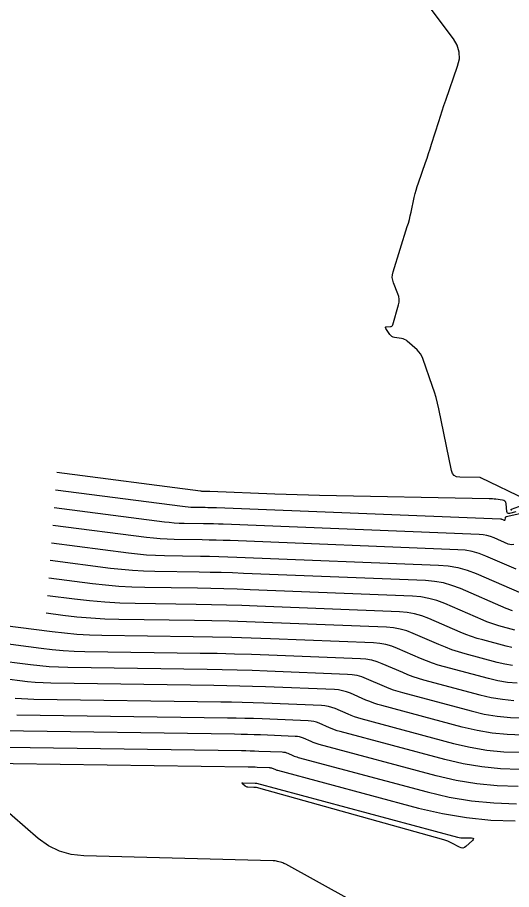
# Model space of a CAD drawing. Extents: x 1768942 to 1774819, y 723037 to 732099.
# Drawn here: x 1770480 to 1770520, y 731509.9 to 731580.4 of the extents above; entities that cross this region are included whole.
import ezdxf

# ---------------------------------------------------------------- set-up
doc = ezdxf.new("R2010")
doc.units = 0
doc.layers.add('R_Contours', color=7, linetype='Continuous')

msp = doc.modelspace()

# ---------------------------------------------------------------- linework, layer by layer
at = {"layer": 'R_Contours'}
for points in [[(1770521.167, 731541.404), (1770517.487, 731543.184), (1770517.479, 731543.188), (1770517.471, 731543.19), (1770517.462, 731543.193), (1770517.453, 731543.194), (1770517.418, 731543.198), (1770517.409, 731543.199), (1770517.4, 731543.2), (1770517.391, 731543.201), (1770517.382, 731543.201), (1770515.767, 731543.232), (1770515.522, 731543.27), (1770515.332, 731543.373), (1770515.195, 731543.541), (1770515.112, 731543.775), (1770514.076, 731548.749), (1770513.973, 731549.208), (1770513.855, 731549.663), (1770513.723, 731550.114), (1770513.577, 731550.561), (1770512.798, 731552.816), (1770512.715, 731553.016), (1770512.608, 731553.201), (1770512.478, 731553.37), (1770512.325, 731553.524), (1770511.537, 731554.221), (1770511.432, 731554.302), (1770511.318, 731554.365), (1770511.196, 731554.411), (1770511.066, 731554.44), (1770510.506, 731554.522), (1770510.391, 731554.551), (1770510.289, 731554.601), (1770510.2, 731554.672), (1770510.125, 731554.764), (1770509.797, 731555.255), (1770509.77, 731555.311), (1770509.772, 731555.352), (1770509.803, 731555.378), (1770509.864, 731555.389), (1770510.166, 731555.406), (1770510.234, 731555.419), (1770510.289, 731555.448), (1770510.331, 731555.495), (1770510.359, 731555.559), (1770510.827, 731557.163), (1770510.874, 731557.389), (1770510.882, 731557.613), (1770510.851, 731557.836), (1770510.781, 731558.056), (1770510.424, 731558.934), (1770510.354, 731559.154), (1770510.325, 731559.376), (1770510.336, 731559.599), (1770510.387, 731559.824), (1770511.532, 731563.483), (1770511.62, 731563.775), (1770511.701, 731564.068), (1770511.775, 731564.363), (1770511.842, 731564.659), (1770512.097, 731565.849), (1770512.166, 731566.146), (1770512.244, 731566.439), (1770512.331, 731566.73), (1770512.427, 731567.019), (1770513.005, 731568.655), (1770513.133, 731569.024), (1770513.258, 731569.394), (1770513.379, 731569.766), (1770513.497, 731570.138), (1770514.074, 731571.989), (1770514.211, 731572.421), (1770514.352, 731572.852), (1770514.496, 731573.282), (1770514.644, 731573.711), (1770515.603, 731576.442), (1770515.739, 731577.029), (1770515.728, 731577.593), (1770515.57, 731578.135), (1770515.264, 731578.653), (1770512.564, 731582.267)], [(1770520.302, 731540.421), (1770519.795, 731540.305), (1770519.703, 731540.298), (1770519.635, 731540.323), (1770519.59, 731540.38), (1770519.569, 731540.469), (1770519.509, 731541.088), (1770519.481, 731541.207), (1770519.423, 731541.297), (1770519.334, 731541.358), (1770519.215, 731541.389), (1770518.68, 731541.455), (1770518.546, 731541.47), (1770518.412, 731541.481), (1770518.277, 731541.489), (1770518.142, 731541.493), (1770504.44, 731541.756), (1770503.541, 731541.776), (1770502.642, 731541.8), (1770501.743, 731541.829), (1770500.844, 731541.862), (1770495.579, 731542.071), (1770495.516, 731542.073), (1770495.452, 731542.075), (1770495.389, 731542.076), (1770495.326, 731542.078), (1770495.073, 731542.081), (1770495.01, 731542.083), (1770494.947, 731542.087), (1770494.884, 731542.092), (1770494.822, 731542.099), (1770483.215, 731543.604)], [(1770520.614, 731540.275), (1770519.517, 731540.025), (1770519.485, 731540.013), (1770519.461, 731539.994), (1770519.444, 731539.969), (1770519.435, 731539.936), (1770519.415, 731539.792), (1770519.407, 731539.762), (1770519.391, 731539.745), (1770519.368, 731539.741), (1770519.338, 731539.749), (1770519.204, 731539.807), (1770519.17, 731539.82), (1770519.136, 731539.83), (1770519.1, 731539.836), (1770519.064, 731539.839), (1770496.124, 731540.749), (1770495.894, 731540.757), (1770495.664, 731540.764), (1770495.434, 731540.769), (1770495.204, 731540.773), (1770494.285, 731540.787), (1770494.055, 731540.793), (1770493.826, 731540.806), (1770493.597, 731540.826), (1770493.368, 731540.852), (1770483.107, 731542.183)], [(1770519.989, 731540.567), (1770519.948, 731540.558), (1770519.941, 731540.557), (1770519.936, 731540.559), (1770519.932, 731540.564), (1770519.93, 731540.571), (1770519.925, 731540.625), (1770519.925, 731540.636), (1770519.929, 731540.645), (1770519.936, 731540.652), (1770519.945, 731540.657), (1770521.148, 731541.074)], [(1770520.147, 731537.8), (1770519.951, 731537.762), (1770519.695, 731537.832), (1770518.546, 731538.332), (1770518.256, 731538.443), (1770517.959, 731538.526), (1770517.656, 731538.58), (1770517.347, 731538.607), (1770496.669, 731539.426), (1770496.272, 731539.441), (1770495.876, 731539.453), (1770495.479, 731539.462), (1770495.083, 731539.469), (1770493.496, 731539.492), (1770493.099, 731539.503), (1770492.704, 731539.526), (1770492.309, 731539.56), (1770491.915, 731539.605), (1770483, 731540.761)], [(1770520.32, 731535.799), (1770517.888, 731536.857), (1770517.342, 731537.066), (1770516.783, 731537.222), (1770516.212, 731537.324), (1770515.629, 731537.374), (1770497.214, 731538.104), (1770496.651, 731538.125), (1770496.088, 731538.142), (1770495.524, 731538.155), (1770494.961, 731538.165), (1770492.707, 731538.197), (1770492.144, 731538.214), (1770491.582, 731538.246), (1770491.022, 731538.294), (1770490.462, 731538.359), (1770482.892, 731539.34)], [(1770482.785, 731537.919), (1770489.009, 731537.112), (1770489.734, 731537.028), (1770490.461, 731536.966), (1770491.189, 731536.924), (1770491.918, 731536.903), (1770494.839, 731536.861), (1770495.569, 731536.848), (1770496.299, 731536.831), (1770497.029, 731536.809), (1770497.759, 731536.782), (1770514.065, 731536.136), (1770514.845, 731536.069), (1770515.61, 731535.931), (1770516.358, 731535.723), (1770517.09, 731535.443), (1770521.368, 731533.581)], [(1770520.034, 731532.434), (1770519.859, 731532.491), (1770519.686, 731532.555), (1770519.516, 731532.626), (1770515.822, 731534.234), (1770515.142, 731534.493), (1770514.447, 731534.687), (1770513.737, 731534.815), (1770513.012, 731534.877), (1770498.304, 731535.46), (1770497.408, 731535.493), (1770496.511, 731535.52), (1770495.614, 731535.541), (1770494.717, 731535.557), (1770491.13, 731535.608), (1770490.234, 731535.634), (1770489.339, 731535.685), (1770488.447, 731535.762), (1770487.556, 731535.865), (1770482.677, 731536.497)], [(1770520.218, 731530.883), (1770518.924, 731531.23), (1770518.603, 731531.323), (1770518.286, 731531.427), (1770517.972, 731531.543), (1770517.663, 731531.671), (1770514.554, 731533.024), (1770513.926, 731533.264), (1770513.284, 731533.443), (1770512.629, 731533.561), (1770511.959, 731533.618), (1770498.849, 731534.138), (1770497.786, 731534.177), (1770496.723, 731534.209), (1770495.659, 731534.234), (1770494.596, 731534.253), (1770490.341, 731534.314), (1770489.278, 731534.344), (1770488.218, 731534.405), (1770487.159, 731534.496), (1770486.103, 731534.618), (1770482.57, 731535.076)], [(1770519.982, 731529.465), (1770519.511, 731529.575), (1770517.637, 731530.077), (1770517.172, 731530.211), (1770516.712, 731530.362), (1770516.259, 731530.531), (1770515.811, 731530.716), (1770513.286, 731531.815), (1770512.71, 731532.035), (1770512.122, 731532.199), (1770511.521, 731532.307), (1770510.907, 731532.359), (1770499.394, 731532.816), (1770498.165, 731532.861), (1770496.935, 731532.898), (1770495.704, 731532.927), (1770494.474, 731532.949), (1770489.552, 731533.019), (1770488.323, 731533.055), (1770487.096, 731533.125), (1770485.872, 731533.23), (1770484.65, 731533.371), (1770482.462, 731533.655)], [(1770520.042, 731528.02), (1770519.42, 731528.123), (1770518.804, 731528.267), (1770516.214, 731528.961), (1770515.672, 731529.117), (1770515.137, 731529.293), (1770514.609, 731529.489), (1770514.088, 731529.704), (1770512.017, 731530.605), (1770511.494, 731530.805), (1770510.959, 731530.954), (1770510.412, 731531.053), (1770509.854, 731531.101), (1770499.939, 731531.494), (1770498.543, 731531.545), (1770497.146, 731531.587), (1770495.749, 731531.62), (1770494.352, 731531.644), (1770488.241, 731531.732), (1770487.106, 731531.765), (1770485.974, 731531.83), (1770484.843, 731531.927), (1770483.715, 731532.057), (1770482.355, 731532.233)], [(1770520.402, 731526.577), (1770519.627, 731526.654), (1770518.859, 731526.781), (1770518.097, 731526.959), (1770514.528, 731527.915), (1770514.04, 731528.056), (1770513.559, 731528.214), (1770513.083, 731528.39), (1770512.614, 731528.584), (1770510.749, 731529.396), (1770510.278, 731529.576), (1770509.796, 731529.71), (1770509.304, 731529.799), (1770508.801, 731529.842), (1770500.473, 731530.172), (1770498.916, 731530.229), (1770497.358, 731530.276), (1770495.8, 731530.313), (1770494.242, 731530.34), (1770486.868, 731530.446), (1770485.858, 731530.475), (1770484.851, 731530.533), (1770483.845, 731530.619), (1770482.842, 731530.735), (1770478.832, 731531.255)], [(1770478.457, 731529.868), (1770481.969, 731529.413), (1770482.847, 731529.312), (1770483.728, 731529.236), (1770484.61, 731529.185), (1770485.495, 731529.16), (1770494.798, 731529.026), (1770496.184, 731529.002), (1770497.57, 731528.969), (1770498.955, 731528.927), (1770500.341, 731528.877), (1770507.749, 731528.583), (1770508.196, 731528.545), (1770508.634, 731528.466), (1770509.062, 731528.346), (1770509.481, 731528.186), (1770511.14, 731527.464), (1770511.557, 731527.292), (1770511.98, 731527.135), (1770512.409, 731526.994), (1770512.843, 731526.869), (1770517.39, 731525.651), (1770518.297, 731525.439), (1770519.212, 731525.287), (1770520.136, 731525.196)], [(1770478.082, 731528.482), (1770481.095, 731528.091), (1770481.85, 731528.004), (1770482.605, 731527.939), (1770483.363, 731527.895), (1770484.121, 731527.874), (1770495.354, 731527.712), (1770496.568, 731527.691), (1770497.782, 731527.662), (1770498.995, 731527.626), (1770500.208, 731527.581), (1770506.696, 731527.324), (1770507.087, 731527.291), (1770507.471, 731527.222), (1770507.846, 731527.117), (1770508.213, 731526.977), (1770509.666, 731526.345), (1770510.031, 731526.193), (1770510.402, 731526.056), (1770510.777, 731525.933), (1770511.157, 731525.823), (1770516.682, 731524.342), (1770517.735, 731524.096), (1770518.798, 731523.92), (1770519.869, 731523.815), (1770520.95, 731523.779)], [(1770520.833, 731522.392), (1770519.603, 731522.433), (1770518.383, 731522.554), (1770517.174, 731522.754), (1770515.975, 731523.034), (1770509.471, 731524.778), (1770509.145, 731524.872), (1770508.823, 731524.977), (1770508.505, 731525.095), (1770508.192, 731525.225), (1770506.945, 731525.767), (1770506.63, 731525.888), (1770506.308, 731525.977), (1770505.979, 731526.037), (1770505.643, 731526.065), (1770500.076, 731526.286), (1770499.035, 731526.324), (1770497.994, 731526.355), (1770496.952, 731526.38), (1770495.91, 731526.399), (1770482.748, 731526.588), (1770482.115, 731526.606), (1770481.482, 731526.642), (1770480.852, 731526.696), (1770480.222, 731526.769), (1770477.706, 731527.095)], [(1770479.854, 731525.389), (1770480.36, 731525.345), (1770480.867, 731525.316), (1770481.375, 731525.301), (1770496.467, 731525.085), (1770497.336, 731525.069), (1770498.205, 731525.049), (1770499.075, 731525.022), (1770499.944, 731524.991), (1770504.59, 731524.807), (1770504.871, 731524.783), (1770505.146, 731524.733), (1770505.414, 731524.658), (1770505.677, 731524.558), (1770506.718, 731524.105), (1770506.98, 731523.997), (1770507.245, 731523.898), (1770507.514, 731523.81), (1770507.786, 731523.732), (1770515.268, 731521.726), (1770516.612, 731521.412), (1770517.968, 731521.187), (1770519.336, 731521.052), (1770520.716, 731521.006)], [(1770520.599, 731519.62), (1770519.07, 731519.671), (1770517.554, 731519.821), (1770516.051, 731520.07), (1770514.561, 731520.418), (1770506.1, 731522.686), (1770505.882, 731522.749), (1770505.666, 731522.819), (1770505.454, 731522.898), (1770505.244, 731522.985), (1770504.409, 731523.348), (1770504.198, 731523.429), (1770503.983, 731523.489), (1770503.763, 731523.529), (1770503.538, 731523.548), (1770499.811, 731523.695), (1770499.114, 731523.721), (1770498.417, 731523.742), (1770497.72, 731523.759), (1770497.023, 731523.771), (1770480.002, 731524.015)], [(1770520.482, 731518.234), (1770518.803, 731518.29), (1770517.139, 731518.454), (1770515.489, 731518.728), (1770513.854, 731519.11), (1770504.415, 731521.64), (1770504.25, 731521.687), (1770504.088, 731521.741), (1770503.928, 731521.8), (1770503.77, 731521.865), (1770503.141, 731522.139), (1770502.982, 731522.199), (1770502.82, 731522.245), (1770502.654, 731522.274), (1770502.485, 731522.289), (1770499.679, 731522.4), (1770499.154, 731522.419), (1770498.629, 731522.435), (1770498.104, 731522.448), (1770497.579, 731522.457), (1770478.628, 731522.729)], [(1770477.255, 731521.443), (1770498.135, 731521.143), (1770498.488, 731521.137), (1770498.841, 731521.128), (1770499.194, 731521.118), (1770499.546, 731521.105), (1770501.432, 731521.03), (1770501.546, 731521.02), (1770501.657, 731521), (1770501.767, 731520.97), (1770501.873, 731520.929), (1770502.295, 731520.745), (1770502.402, 731520.702), (1770502.509, 731520.662), (1770502.618, 731520.626), (1770502.729, 731520.594), (1770513.147, 731517.802), (1770514.928, 731517.386), (1770516.725, 731517.088), (1770518.537, 731516.909), (1770520.365, 731516.848)], [(1770475.882, 731520.157), (1770498.692, 731519.829), (1770498.872, 731519.826), (1770499.053, 731519.822), (1770499.233, 731519.816), (1770499.414, 731519.81), (1770500.379, 731519.771), (1770500.438, 731519.766), (1770500.495, 731519.756), (1770500.551, 731519.741), (1770500.605, 731519.72), (1770500.821, 731519.626), (1770500.876, 731519.603), (1770500.931, 731519.583), (1770500.987, 731519.564), (1770501.043, 731519.548), (1770512.439, 731516.493), (1770514.366, 731516.043), (1770516.31, 731515.721), (1770518.271, 731515.528), (1770520.248, 731515.462)], [(1770514.602, 731504.815), (1770501.725, 731511.949), (1770501.645, 731511.99), (1770501.563, 731512.027), (1770501.479, 731512.058), (1770501.393, 731512.085), (1770501.046, 731512.182), (1770500.959, 731512.204), (1770500.871, 731512.22), (1770500.782, 731512.23), (1770500.692, 731512.235), (1770485.4, 731512.624), (1770484.384, 731512.733), (1770483.432, 731513.005), (1770482.543, 731513.442), (1770481.717, 731514.043), (1770478.54, 731516.776), (1770477.765, 731517.269), (1770477.029, 731517.385), (1770476.333, 731517.121), (1770475.676, 731516.479), (1770468.841, 731507.563)]]:
    msp.add_lwpolyline(points, dxfattribs=at)
msp.add_lwpolyline([(1770498.598, 731518.185), (1770498.537, 731518.202), (1770498.48, 731518.23), (1770498.427, 731518.269), (1770498.224, 731518.444), (1770498.188, 731518.482), (1770498.181, 731518.509), (1770498.204, 731518.525), (1770498.256, 731518.53), (1770499.248, 731518.515), (1770499.265, 731518.515), (1770499.282, 731518.514), (1770499.327, 731518.513), (1770499.332, 731518.512), (1770499.337, 731518.51), (1770499.35, 731518.505), (1770499.358, 731518.502), (1770515.584, 731514.153), (1770515.722, 731514.121), (1770515.861, 731514.098), (1770516.002, 731514.084), (1770516.143, 731514.079), (1770516.711, 731514.079), (1770516.823, 731514.066), (1770516.873, 731514.03), (1770516.862, 731513.968), (1770516.789, 731513.883), (1770516.272, 731513.394), (1770516.148, 731513.304), (1770516.019, 731513.263), (1770515.883, 731513.271), (1770515.741, 731513.327), (1770515.123, 731513.669), (1770514.969, 731513.749), (1770514.812, 731513.818), (1770514.651, 731513.879), (1770514.487, 731513.93), (1770499.547, 731518.105), (1770499.448, 731518.13), (1770499.348, 731518.148), (1770499.247, 731518.16), (1770499.145, 731518.166), (1770498.663, 731518.178)], close=True, dxfattribs=at)

doc.saveas('drawing.dxf')
